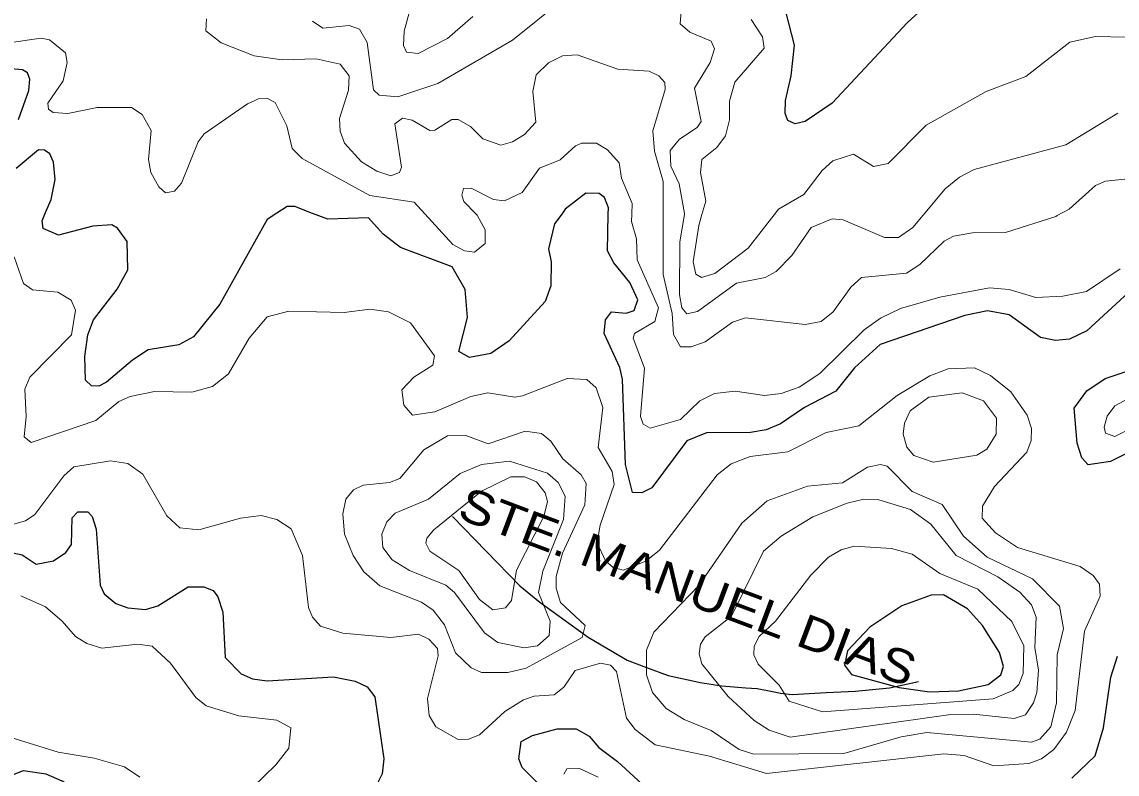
# Model space of a CAD drawing. Extents: x 473.9 to 500, y 7733.1 to 7760.8.
# Drawn here: x 490.243 to 492.833, y 7751.312 to 7753.09 of the extents above; entities that cross this region are included whole.
import ezdxf
from ezdxf.enums import TextEntityAlignment as Align

# ---------------------------------------------------------------- set-up
doc = ezdxf.new("R2010")
doc.units = 0
doc.header["$LTSCALE"] = 0.032
for name, color, linetype, lineweight in [('1', 7, 'Continuous', 25), ('2', 7, 'Continuous', 13), ('26', 7, 'Continuous', 25)]:
    doc.layers.add(name, color=color, linetype=linetype, lineweight=lineweight)

msp = doc.modelspace()

# ---------------------------------------------------------------- linework, layer by layer
at = {"layer": '1'}
for points in [[(492.4103, 7753.156), (492.3364, 7753.0874), (492.1592, 7752.8975), (492.0955, 7752.8543), (492.0712, 7752.8492), (492.0543, 7752.8566), (492.0481, 7752.8735), (492.0488, 7752.9041), (492.0624, 7752.962), (492.0696, 7753.0351), (492.0423, 7753.1426)], [(490.2351, 7752.8591), (490.2597, 7752.9277), (490.2619, 7752.9547), (490.2562, 7752.9693), (490.2447, 7752.9761), (490.2176, 7752.9786)], [(492.1676, 7752.2172), (492.0934, 7752.1787), (492.037, 7752.1399), (492.0029, 7752.1261), (491.9662, 7752.1195), (491.8615, 7752.1188), (491.8153, 7752.0996), (491.733, 7751.9884), (491.7089, 7751.9765), (491.6871, 7751.9778), (491.67, 7752.0439), (491.6635, 7752.2458), (491.6569, 7752.273), (491.6202, 7752.3534), (491.6231, 7752.386), (491.6376, 7752.4046), (491.6719, 7752.4011), (491.6906, 7752.4076), (491.6997, 7752.4328), (491.6807, 7752.4737), (491.6425, 7752.5201), (491.6278, 7752.549), (491.6295, 7752.6352), (491.6298, 7752.6505), (491.6206, 7752.6751), (491.6084, 7752.6844), (491.5762, 7752.685), (491.5278, 7752.647), (491.5195, 7752.6355), (491.5028, 7752.6122), (491.4885, 7752.5535), (491.4947, 7752.5224), (491.494, 7752.4659), (491.4808, 7752.4288), (491.3952, 7752.3363), (491.3519, 7752.3065), (491.3015, 7752.2966), (491.2765, 7752.311), (491.2967, 7752.3909), (491.2912, 7752.4572), (491.2606, 7752.511), (491.1383, 7752.5567), (491.0977, 7752.5882), (491.0628, 7752.6268), (490.9668, 7752.6233), (490.9303, 7752.6373), (490.889, 7752.6532), (490.8703, 7752.6534), (490.8463, 7752.6376), (490.8235, 7752.6226), (490.7116, 7752.4228), (490.6487, 7752.3458), (490.6141, 7752.3265), (490.5421, 7752.3146), (490.5045, 7752.2904), (490.4436, 7752.2382), (490.4254, 7752.2292), (490.4078, 7752.2299), (490.3939, 7752.2431), (490.3925, 7752.2987), (490.3989, 7752.3504), (490.4126, 7752.3857), (490.4685, 7752.4584), (490.494, 7752.5035), (490.492, 7752.5707), (490.469, 7752.6026), (490.4563, 7752.6101), (490.411, 7752.6068), (490.3301, 7752.586), (490.2937, 7752.6015), (490.2909, 7752.6195), (490.2994, 7752.6393), (490.3126, 7752.6698), (490.3219, 7752.7173), (490.3177, 7752.7582), (490.3091, 7752.7782), (490.2967, 7752.7867), (490.2823, 7752.7871), (490.2296, 7752.7436)], [(492.9292, 7752.5143), (492.7614, 7752.3594), (492.7199, 7752.34), (492.6866, 7752.3369), (492.6513, 7752.3437), (492.5775, 7752.3974), (492.5265, 7752.4066), (492.4727, 7752.3958), (492.2721, 7752.3271), (492.2116, 7752.272), (492.1676, 7752.2172)], [(492.9079, 7752.0959), (492.8168, 7752.0508), (492.7643, 7752.0433), (492.749, 7752.0597), (492.7379, 7752.0941), (492.7313, 7752.1773), (492.761, 7752.2177), (492.804, 7752.247), (492.9297, 7752.2887)], [(490.1622, 7751.8474), (490.2441, 7751.8304), (490.2774, 7751.8086), (490.3182, 7751.8161), (490.3473, 7751.836), (490.3607, 7751.8545), (490.3625, 7751.9174), (490.3753, 7751.932), (490.3989, 7751.9319), (490.4096, 7751.9212), (490.4188, 7751.8912), (490.4283, 7751.7583), (490.4376, 7751.7384), (490.4656, 7751.7153), (490.4935, 7751.7051), (490.5356, 7751.7012), (490.5644, 7751.7099), (490.6364, 7751.7549), (490.6731, 7751.7546), (490.6958, 7751.7457), (490.7062, 7751.7314), (490.7181, 7751.6946), (490.7241, 7751.5879), (490.7616, 7751.549), (490.7888, 7751.5376), (490.8229, 7751.5327), (490.9801, 7751.5423), (491.031, 7751.532), (491.0595, 7751.5186), (491.0778, 7751.4947), (491.0991, 7751.3486), (491.0949, 7751.3126), (491.0832, 7751.2892)], [(492.7255, 7751.3024), (492.7809, 7751.3552), (492.8003, 7751.4219), (492.8176, 7751.5412), (492.8334, 7751.5908)], [(491.4823, 7751.2718), (491.4262, 7751.3282), (491.418, 7751.3485), (491.4239, 7751.389), (491.4506, 7751.4031), (491.5086, 7751.4191), (491.5534, 7751.4192), (491.5842, 7751.4019), (491.607, 7751.3747), (491.6518, 7751.342), (491.7193, 7751.2799)], [(490.864, 7751.2415), (490.8385, 7751.2275), (490.8134, 7751.2138), (490.7997, 7751.196), (490.7967, 7751.1643), (490.8408, 7751.079), (490.8395, 7751.0389), (490.8117, 7750.9745), (490.7902, 7750.9514), (490.716, 7750.9008), (490.6775, 7750.8642), (490.6632, 7750.859), (490.6488, 7750.8697), (490.6289, 7750.9003), (490.627, 7750.9704), (490.5998, 7751.0575), (490.5447, 7751.1336), (490.4924, 7751.1826), (490.4439, 7751.2208), (490.3952, 7751.2593), (490.3385, 7751.2955), (490.3007, 7751.3121), (490.2463, 7751.3202), (490.2121, 7751.3062)]]:
    msp.add_lwpolyline(points, dxfattribs=at)
msp.add_lwpolyline([(492.5546, 7751.5996), (492.5142, 7751.6637), (492.4788, 7751.7031), (492.4222, 7751.7358), (492.3934, 7751.7354), (492.3233, 7751.7098), (492.2481, 7751.6596), (492.1956, 7751.6038), (492.188, 7751.5696), (492.2045, 7751.5474), (492.3171, 7751.5165), (492.3894, 7751.5068), (492.4573, 7751.5086), (492.5281, 7751.5238), (492.5581, 7751.547), (492.5638, 7751.5661)], close=True, dxfattribs=at)
at = {"layer": '2'}
for points in [[(491.8045, 7753.1446), (491.7993, 7753.085), (491.8223, 7753.0656), (491.873, 7753.0443), (491.8807, 7753.0263), (491.8709, 7752.9937), (491.8331, 7752.9331), (491.8491, 7752.8543), (491.8397, 7752.8401), (491.7979, 7752.8127), (491.7762, 7752.786)], [(490.9304, 7753.0915), (490.955, 7753.0749), (491.0174, 7753.0813), (491.0414, 7753.0725), (491.0597, 7753.0413), (491.0746, 7752.9289), (491.0877, 7752.9163), (491.1322, 7752.9125), (491.2267, 7752.9441), (491.4032, 7753.0468), (491.5192, 7753.1396)], [(492.7812, 7752.7033), (492.7192, 7752.6471), (492.6911, 7752.6319), (492.6879, 7752.6302), (492.5687, 7752.5921), (492.4911, 7752.5916), (492.4456, 7752.583), (492.4238, 7752.5719), (492.3665, 7752.5161), (492.3347, 7752.4962), (492.2286, 7752.4855), (492.2032, 7752.4629), (492.1616, 7752.4046), (492.133, 7752.382), (492.0951, 7752.3746), (491.9541, 7752.3904), (491.9236, 7752.3798), (491.8587, 7752.3338), (491.8256, 7752.3218), (491.8005, 7752.3219), (491.7837, 7752.3509), (491.7809, 7752.401), (491.7596, 7752.4931), (491.7593, 7752.6348), (491.7592, 7752.7122), (491.7387, 7752.7844), (491.7353, 7752.832), (491.7641, 7752.9299), (491.7631, 7752.9465), (491.7495, 7752.9619), (491.7262, 7752.9729), (491.6524, 7752.978), (491.5558, 7753.0121), (491.5216, 7753.0094), (491.4884, 7752.9928), (491.459, 7752.9644), (491.4513, 7752.925), (491.458, 7752.8531), (491.4317, 7752.8233), (491.4031, 7752.8063), (491.3753, 7752.7985), (491.3333, 7752.8132), (491.304, 7752.8426), (491.275, 7752.859), (491.26, 7752.8593), (491.2198, 7752.8338), (491.2076, 7752.833), (491.1662, 7752.8572), (491.1435, 7752.8623), (491.1254, 7752.8491), (491.1409, 7752.7461), (491.1357, 7752.734), (491.1158, 7752.7262), (491.0824, 7752.7366), (491.0461, 7752.7588), (491.0062, 7752.8033), (490.9958, 7752.8311), (490.9939, 7752.8611), (491.0152, 7752.9282), (491.0171, 7752.9624), (490.9961, 7752.9901), (490.9389, 7753.0023), (490.8583, 7753.0001), (490.7926, 7753.0095), (490.7143, 7753.0405), (490.678, 7753.0688), (490.6796, 7753.0969)], [(491.1592, 7753.1109), (491.1472, 7753.0679), (491.1458, 7753.0341), (491.1525, 7753.0179), (491.1805, 7753.0153), (491.2493, 7753.0503), (491.3093, 7753.1025)], [(491.9676, 7753.0956), (491.9945, 7753.0541), (491.998, 7753.0279), (491.9287, 7752.9475), (491.9162, 7752.9025), (491.916, 7752.8586), (491.9066, 7752.8205), (491.886, 7752.7932), (491.8511, 7752.7649), (491.8479, 7752.7336), (491.8605, 7752.6657), (491.8512, 7752.6345), (491.8434, 7752.6083), (491.83, 7752.5226), (491.8368, 7752.4938), (491.85, 7752.486), (491.8812, 7752.4954), (491.9605, 7752.5551), (492.0222, 7752.634), (492.0323, 7752.6468), (492.092, 7752.682), (492.1355, 7752.7386), (492.1606, 7752.761)], [(490.2176, 7753.0414), (490.2886, 7753.0514), (490.3085, 7753.0477), (490.3461, 7753.0164), (490.3504, 7752.9938), (490.3407, 7752.9502), (490.3043, 7752.8979), (490.3062, 7752.8837), (490.3173, 7752.8758), (490.3518, 7752.8734), (490.4212, 7752.8875), (490.5023, 7752.8876), (490.5274, 7752.8707), (490.5492, 7752.8331), (490.5429, 7752.7648), (490.5478, 7752.7342), (490.5668, 7752.6996), (490.5828, 7752.686), (490.6042, 7752.6899), (490.6207, 7752.709), (490.6597, 7752.8059), (490.6742, 7752.8251), (490.7767, 7752.8964), (490.8028, 7752.9081), (490.8221, 7752.9091), (490.8424, 7752.8995), (490.87, 7752.844), (490.8822, 7752.7908), (490.9062, 7752.7672), (491.0659, 7752.6793), (491.1708, 7752.6638), (491.1957, 7752.6365), (491.262, 7752.5639), (491.2894, 7752.5488), (491.3137, 7752.5458), (491.3388, 7752.5662), (491.3387, 7752.5985), (491.3198, 7752.6329), (491.3167, 7752.6361), (491.2885, 7752.665), (491.2835, 7752.6804), (491.2876, 7752.6959), (491.3058, 7752.6968), (491.3586, 7752.6702), (491.3843, 7752.6669), (491.4257, 7752.6869), (491.467, 7752.7439), (491.516, 7752.7641), (491.5518, 7752.7969), (491.5668, 7752.803), (491.6017, 7752.8032), (491.6277, 7752.7873), (491.6552, 7752.7563), (491.6611, 7752.7208), (491.686, 7752.6606), (491.6851, 7752.635), (491.6845, 7752.6179), (491.6967, 7752.577), (491.698, 7752.5275), (491.7482, 7752.414), (491.7398, 7752.3816), (491.692, 7752.3535), (491.6886, 7752.3427), (491.7152, 7752.2715), (491.7058, 7752.1573), (491.712, 7752.1391), (491.7287, 7752.1295), (491.8003, 7752.1501), (491.8458, 7752.1939), (491.8806, 7752.2113), (491.9295, 7752.2169), (491.9991, 7752.2065), (492.0387, 7752.2116), (492.0806, 7752.2269), (492.1296, 7752.2591), (492.2349, 7752.362), (492.2734, 7752.3895)], [(492.1606, 7752.761), (492.2095, 7752.7772), (492.2564, 7752.7481), (492.2912, 7752.7551), (492.3815, 7752.8455), (492.5234, 7752.925), (492.6165, 7752.9605), (492.7209, 7753.0416), (492.7812, 7753.0555), (492.8534, 7753.0536)], [(491.7762, 7752.786), (491.7775, 7752.7486), (491.7971, 7752.7068), (491.8098, 7752.6366), (491.8095, 7752.6346), (491.7987, 7752.5702), (491.7979, 7752.4457), (491.8033, 7752.4137), (491.815, 7752.3995), (491.8405, 7752.4052), (491.9329, 7752.4726), (492.0002, 7752.4856), (492.0265, 7752.4996), (492.0635, 7752.5374), (492.1091, 7752.6035), (492.1588, 7752.6245), (492.1852, 7752.622), (492.2827, 7752.5804), (492.3161, 7752.5803), (492.3494, 7752.6037), (492.3738, 7752.6329), (492.426, 7752.6952), (492.4602, 7752.7228), (492.4949, 7752.741), (492.7115, 7752.7991), (492.8343, 7752.8738)], [(492.8586, 7752.7192), (492.8049, 7752.7133), (492.7812, 7752.7033)], [(490.2506, 7752.2222), (490.2621, 7752.2504), (490.3608, 7752.3506), (490.37, 7752.4088), (490.36, 7752.4318), (490.3279, 7752.4507), (490.2685, 7752.4565), (490.2475, 7752.4719), (490.2252, 7752.5343)], [(492.2734, 7752.3895), (492.3202, 7752.4125), (492.4134, 7752.4394), (492.5309, 7752.4614), (492.5773, 7752.4574), (492.6402, 7752.4381), (492.7046, 7752.4414), (492.7601, 7752.4527), (492.8398, 7752.5063)], [(492.6832, 7751.3701), (492.7133, 7751.4116), (492.7335, 7751.4622), (492.7557, 7751.6499), (492.7928, 7751.7324), (492.7908, 7751.7608), (492.7763, 7751.7818), (492.745, 7751.8028), (492.5968, 7751.8476), (492.5452, 7751.882), (492.5133, 7751.9169), (492.5143, 7751.9452), (492.5428, 7751.9922), (492.6193, 7752.0733), (492.6291, 7752.1006), (492.63, 7752.1291), (492.6203, 7752.1603), (492.5817, 7752.2153), (492.5335, 7752.2542), (492.4955, 7752.2722), (492.4333, 7752.2702), (492.3899, 7752.2537), (492.313, 7752.2066), (492.2222, 7752.1352), (492.1444, 7752.1196), (492.0543, 7752.0739), (491.9654, 7752.0631), (491.9203, 7752.0453), (491.8872, 7752.0191), (491.7505, 7751.8415), (491.7187, 7751.8152), (491.6647, 7751.7941), (491.6415, 7751.8004), (491.6234, 7751.8164), (491.6033, 7751.8589), (491.6106, 7751.9001), (491.6436, 7751.9968), (491.6387, 7752.027), (491.6058, 7752.0843), (491.6169, 7752.1783), (491.6008, 7752.2247), (491.5789, 7752.2448), (491.5323, 7752.2474), (491.4272, 7752.2057), (491.4085, 7752.2033), (491.3452, 7752.2129), (491.3045, 7752.2046), (491.2192, 7752.1685), (491.1668, 7752.16), (491.1464, 7752.1838), (491.1412, 7752.2204), (491.1697, 7752.2503), (491.2148, 7752.2784), (491.2189, 7752.3003), (491.1618, 7752.3785), (491.1099, 7752.4043), (491.0659, 7752.4108), (491.0054, 7752.4027), (490.8746, 7752.4058), (490.8229, 7752.3924), (490.7803, 7752.342), (490.7318, 7752.2579), (490.6939, 7752.2282), (490.6452, 7752.2147), (490.5567, 7752.2161), (490.4994, 7752.2048), (490.4729, 7752.1926), (490.4178, 7752.1474), (490.265, 7752.0958), (490.2485, 7752.1092), (490.2534, 7752.1569), (490.2506, 7752.2222)], [(492.9662, 7752.2574), (492.827, 7752.1823), (492.8089, 7752.158), (492.8021, 7752.1322), (492.8049, 7752.1175), (492.8272, 7752.11), (492.8705, 7752.1324)], [(490.2214, 7751.9021), (490.2516, 7751.9106), (490.2739, 7751.9255), (490.3426, 7752.0169), (490.3665, 7752.0385), (490.4528, 7752.0521), (490.4934, 7752.046), (490.5293, 7752.0211), (490.5859, 7751.9222), (490.6168, 7751.8939), (490.6618, 7751.8897), (490.7599, 7751.917), (490.8087, 7751.9233), (490.8462, 7751.914), (490.8797, 7751.8919), (490.9068, 7751.8289), (490.9207, 7751.7056), (490.9305, 7751.6832), (490.9496, 7751.6618), (491.0022, 7751.6453), (491.1157, 7751.6348), (491.1807, 7751.6428), (491.2058, 7751.6312), (491.2259, 7751.6094), (491.2271, 7751.5917), (491.2021, 7751.4907), (491.2064, 7751.451), (491.2223, 7751.4242), (491.2748, 7751.3937), (491.2991, 7751.395), (491.3248, 7751.4052), (491.3847, 7751.4603), (491.429, 7751.4881), (491.4546, 7751.4965), (491.5021, 7751.4998), (491.5245, 7751.5174), (491.5515, 7751.557), (491.6116, 7751.5745), (491.6349, 7751.5697), (491.6494, 7751.555), (491.673, 7751.444), (491.6929, 7751.4173), (491.7408, 7751.3817), (491.8689, 7751.3543), (492.004, 7751.3137), (492.4226, 7751.3598), (492.4708, 7751.3558), (492.5414, 7751.3314), (492.6237, 7751.3369), (492.6537, 7751.3484), (492.6832, 7751.3701)], [(490.7608, 7751.2534), (490.8435, 7751.3341), (490.8742, 7751.3733), (490.8791, 7751.4215), (490.8462, 7751.4394), (490.7566, 7751.45), (490.6788, 7751.4735), (490.6549, 7751.4933), (490.5943, 7751.5744), (490.5513, 7751.6142), (490.5171, 7751.6195), (490.4324, 7751.61), (490.3968, 7751.6205), (490.3698, 7751.6373), (490.3388, 7751.6737), (490.2993, 7751.7072), (490.2411, 7751.7335)], [(490.2147, 7751.3992), (490.3294, 7751.3642), (490.4141, 7751.3497), (490.486, 7751.3296), (490.5224, 7751.3047)], [(491.6057, 7751.3051), (491.5618, 7751.3254), (491.5313, 7751.3244), (491.5246, 7751.3119)]]:
    msp.add_lwpolyline(points, dxfattribs=at)
for points in [[(492.5008, 7752.0656), (492.5243, 7752.0799), (492.547, 7752.1158), (492.5477, 7752.1534), (492.5168, 7752.1943), (492.466, 7752.2129), (492.3878, 7752.2027), (492.3435, 7752.1706), (492.3296, 7752.1418), (492.327, 7752.1157), (492.3353, 7752.0845), (492.3519, 7752.065), (492.3979, 7752.049)], [(491.5064, 7751.7788), (491.5211, 7751.8343), (491.5743, 7751.9485), (491.5773, 7751.9993), (491.5657, 7752.019), (491.5225, 7752.0574), (491.4935, 7752.0991), (491.4721, 7752.1172), (491.4329, 7752.1223), (491.3457, 7752.0925), (491.2927, 7752.1122), (491.2493, 7752.1116), (491.1937, 7752.0782), (491.1372, 7752.0109), (491.1121, 7752.0012), (491.0504, 7751.995), (491.0272, 7751.9843), (491.0089, 7751.9616), (491.0019, 7751.9269), (491.006, 7751.8792), (491.0263, 7751.8289), (491.0521, 7751.7904), (491.0894, 7751.7573), (491.1877, 7751.7184), (491.216, 7751.6995), (491.2422, 7751.6653), (491.2684, 7751.599), (491.3052, 7751.5635), (491.3302, 7751.5523), (491.3924, 7751.5522), (491.4352, 7751.5625), (491.568, 7751.6353), (491.5749, 7751.6636), (491.5168, 7751.7179), (491.5067, 7751.7517)], [(491.4748, 7751.792), (491.5238, 7751.9136), (491.5277, 7751.9693), (491.5108, 7752.0014), (491.4857, 7752.023), (491.396, 7752.0518), (491.3302, 7752.0439), (491.2793, 7752.0223), (491.2047, 7751.9619), (491.1256, 7751.9287), (491.106, 7751.9087), (491.094, 7751.8791), (491.0969, 7751.8474), (491.1188, 7751.8188), (491.1597, 7751.7935), (491.2459, 7751.759), (491.2664, 7751.7417), (491.3369, 7751.6464), (491.3683, 7751.6233), (491.431, 7751.6107), (491.462, 7751.6155), (491.4899, 7751.6394), (491.4923, 7751.6734), (491.4646, 7751.7414)], [(491.9454, 7751.9053), (492.005, 7751.9581), (492.1004, 7751.9925), (492.183, 7752.0007), (492.2428, 7752.0378), (492.2729, 7752.044), (492.2886, 7752.0401), (492.3483, 7751.9798), (492.4189, 7751.9492), (492.4693, 7751.8745), (492.5254, 7751.8249), (492.6322, 7751.7738), (492.6966, 7751.7093), (492.7058, 7751.656), (492.6912, 7751.5941), (492.6895, 7751.481), (492.6762, 7751.4236), (492.6502, 7751.3949), (492.6304, 7751.3873), (492.3825, 7751.4106), (492.3223, 7751.4003), (492.1868, 7751.3608), (491.9738, 7751.3594), (491.9393, 7751.3704), (491.8732, 7751.415), (491.8092, 7751.4413), (491.7669, 7751.4674), (491.7343, 7751.5053), (491.7199, 7751.5469), (491.7198, 7751.6052), (491.7373, 7751.6476), (491.8434, 7751.7577)], [(491.477, 7751.9211), (491.486, 7751.9564), (491.4804, 7751.9767), (491.46, 7752.0032), (491.4317, 7752.015), (491.3993, 7752.0149), (491.3303, 7751.981), (491.2173, 7751.8896), (491.2005, 7751.8696), (491.1981, 7751.8579), (491.208, 7751.8388), (491.2764, 7751.7936), (491.3252, 7751.7248), (491.3567, 7751.7), (491.3865, 7751.7053), (491.4008, 7751.7221), (491.4126, 7751.7938)], [(491.9968, 7751.8388), (492.0387, 7751.8747), (492.1133, 7751.92), (492.1942, 7751.9524), (492.2339, 7751.9619), (492.2693, 7751.9604), (492.3438, 7751.9371), (492.392, 7751.9025), (492.4523, 7751.8284), (492.5506, 7751.7781), (492.6026, 7751.7425), (492.6301, 7751.7121), (492.6414, 7751.683), (492.6381, 7751.6113), (492.6468, 7751.5578), (492.6428, 7751.5051), (492.6348, 7751.4804), (492.6158, 7751.4521), (492.5896, 7751.4435), (492.4928, 7751.4539), (492.4392, 7751.4532), (492.0593, 7751.3993), (492.0099, 7751.4158), (491.9748, 7751.4386), (491.9129, 7751.4958), (491.8506, 7751.5729), (491.8446, 7751.5968), (491.8476, 7751.6195), (491.8589, 7751.6369), (491.9209, 7751.6856)], [(492.5394, 7751.4904), (492.5858, 7751.5094), (492.6004, 7751.5236), (492.6104, 7751.5501), (492.6121, 7751.6156), (492.5834, 7751.6729), (492.5032, 7751.7492), (492.4135, 7751.7865), (492.3481, 7751.8321), (492.2992, 7751.8452), (492.2113, 7751.851), (492.1799, 7751.8422), (492.1505, 7751.8249), (492.1083, 7751.7821), (492.0249, 7751.6739), (491.9861, 7751.6371), (491.9742, 7751.6145), (491.974, 7751.5937), (491.9842, 7751.5722), (492.0337, 7751.5222), (492.0572, 7751.4843), (492.1365, 7751.4595)]]:
    msp.add_lwpolyline(points, close=True, dxfattribs=at)
at = {"layer": '26'}
msp.add_lwpolyline([(491.2616, 7751.921), (491.4209, 7751.7573), (491.4681, 7751.7187), (491.5821, 7751.6357), (491.6741, 7751.5813), (491.7204, 7751.564), (491.7711, 7751.5455), (491.8367, 7751.5309), (491.8465, 7751.5285), (491.8983, 7751.5204), (491.9552, 7751.5164), (491.9813, 7751.5145), (492.0178, 7751.5073), (492.0367, 7751.5037), (492.0647, 7751.5005), (492.1447, 7751.5047), (492.2139, 7751.5084), (492.2942, 7751.5158), (492.3627, 7751.5313)], dxfattribs=at)

# ---------------------------------------------------------------- texts
at = {"layer": '26', "width": 1.15}
msp.add_text('STE. MANUEL DIAS', height=0.08, rotation=339.443, dxfattribs=at).set_placement((491.8037, 7751.7176), align=Align.CENTER)

doc.saveas('drawing.dxf')
